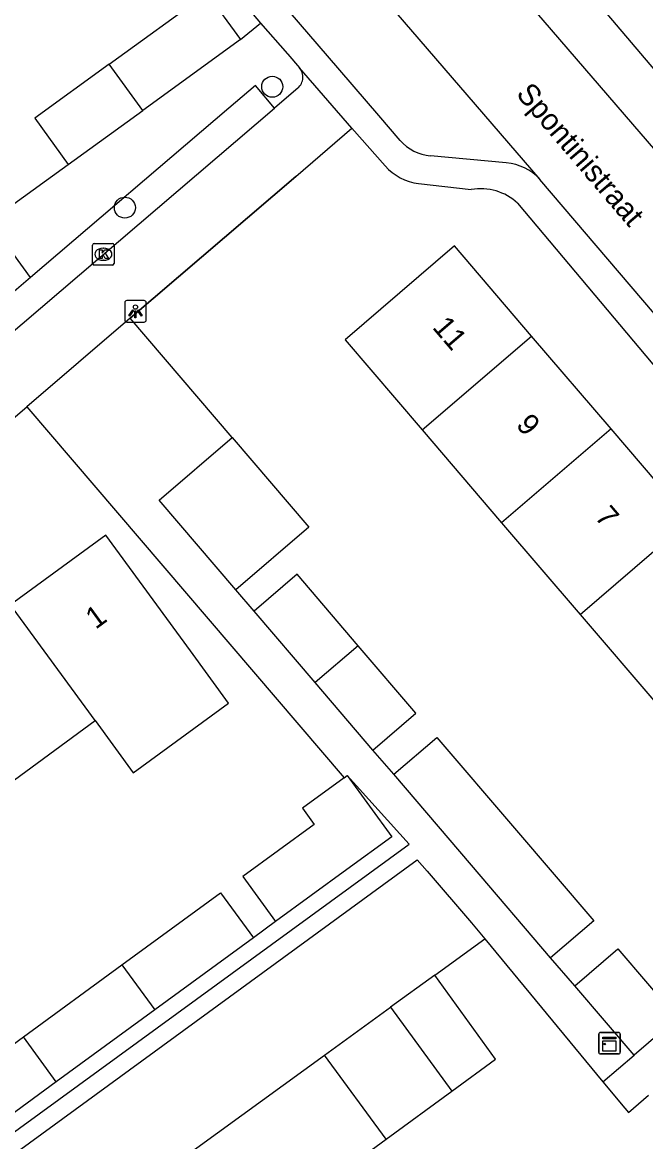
# Model space of a CAD drawing. Extents: x 159040 to 160094, y 381214 to 382518.
# Drawn here: x 159296.7 to 159325.7, y 381409.3 to 381461.4 of the extents above; entities that cross this region are included whole.
import ezdxf

# ---------------------------------------------------------------- set-up
doc = ezdxf.new("R2010")
doc.units = 0
for name, color, linetype in [('IMGEO_Boom', 7, 'Continuous'), ('IMGEO_Groenvoorziening', 7, 'Continuous'), ('IMGEO_Kast', 7, 'Continuous'), ('IMGEO_Kolk', 7, 'Continuous'), ('IMGEO_Lichtpunt', 7, 'Continuous'), ('IMGEO_Muur', 7, 'Continuous'), ('IMGEO_Openbare_ruimte_label', 7, 'Continuous'), ('IMGEO_Pand', 7, 'Continuous'), ('IMGEO_Pand_nummerreeks', 7, 'Continuous'), ('IMGEO_Parkeervlak_halfverhard', 7, 'Continuous'), ('IMGEO_Parkeervlak_open', 7, 'Continuous'), ('IMGEO_Rijbaan_lokaal_halfverhard', 7, 'Continuous'), ('IMGEO_Rijbaan_lokaal_open', 7, 'Continuous'), ('IMGEO_Voetpad_open', 7, 'Continuous')]:
    doc.layers.add(name, color=color, linetype=linetype)

msp = doc.modelspace()

# ---------------------------------------------------------------- linework, layer by layer
at = {"layer": 'IMGEO_Boom'}
for centre in [(159308.299, 381458.367), (159301.437, 381452.743)]:
    msp.add_circle(centre, 0.489, dxfattribs=at)
at = {"layer": 'IMGEO_Groenvoorziening'}
for points in [[(159308.458, 381419.53), (159307.426, 381418.777)], [(159313.605, 381409.412), (159316.66, 381411.652)]]:
    msp.add_lwpolyline(points, dxfattribs=at)
at = {"layer": 'IMGEO_Kast'}
for p, q in [((159323.501, 381413.449), (159323.501, 381414.29)), ((159323.501, 381414.29), (159323.501, 381413.449)), ((159323.576, 381414.374), (159324.417, 381414.374)), ((159324.417, 381414.374), (159323.576, 381414.374)), ((159324.501, 381414.299), (159324.501, 381413.458)), ((159324.501, 381413.458), (159324.501, 381414.299)), ((159324.426, 381413.374), (159323.585, 381413.374)), ((159323.585, 381413.374), (159324.426, 381413.374))]:
    msp.add_line(p, q, dxfattribs=at)
for points in [[(159323.696, 381414.164), (159324.296, 381414.164), (159324.296, 381414.079), (159323.696, 381414.079), (159323.696, 381414.164)], [(159323.696, 381413.989), (159324.296, 381413.989), (159324.296, 381413.5), (159323.696, 381413.5), (159323.696, 381413.989)]]:
    msp.add_lwpolyline(points, dxfattribs=at)
msp.add_circle((159323.78, 381413.838), 0.0377, dxfattribs=at)
for centre, start, end in [((159323.579, 381414.296), 92.4484, 184.2845), ((159323.579, 381414.296), 92.4484, 184.2845), ((159324.423, 381414.296), 2.4484, 94.2845), ((159324.423, 381414.296), 2.4484, 94.2845), ((159323.579, 381413.452), 182.4484, 274.2845), ((159323.579, 381413.452), 182.4484, 274.2845), ((159324.423, 381413.452), 272.4484, 4.2845), ((159324.423, 381413.452), 272.4484, 4.2845)]:
    msp.add_arc(centre, 0.0779, start, end, dxfattribs=at)
at = {"layer": 'IMGEO_Kolk'}
for p, q in [((159299.934, 381450.148), (159299.934, 381451)), ((159300.009, 381451.074), (159300.861, 381451.074)), ((159300.935, 381451), (159300.935, 381450.148)), ((159300.422, 381450.854), (159300.447, 381450.854)), ((159300.861, 381450.074), (159300.009, 381450.074)), ((159300.445, 381450.294), (159300.42, 381450.294))]:
    msp.add_line(p, q, dxfattribs=at)
for points in [[(159299.934, 381450.148), (159299.934, 381451)], [(159300.009, 381451.074), (159300.861, 381451.074)], [(159300.935, 381451), (159300.935, 381450.148)], [(159300.255, 381450.774), (159300.378, 381450.774), (159300.378, 381450.623), (159300.508, 381450.774), (159300.672, 381450.774), (159300.526, 381450.623), (159300.679, 381450.374), (159300.527, 381450.374), (159300.442, 381450.538), (159300.378, 381450.471), (159300.378, 381450.374), (159300.255, 381450.374), (159300.255, 381450.774)], [(159300.861, 381450.074), (159300.009, 381450.074)]]:
    msp.add_lwpolyline(points, dxfattribs=at)
for centre, start, end in [((159300.011, 381450.998), 91.552, 178.448), ((159300.011, 381450.998), 91.552, 178.448), ((159300.859, 381450.998), 1.552, 88.448), ((159300.859, 381450.998), 1.552, 88.448), ((159300.011, 381450.15), 181.552, 268.448), ((159300.011, 381450.15), 181.552, 268.448), ((159300.859, 381450.15), 271.552, 358.448), ((159300.859, 381450.15), 271.552, 358.448)]:
    msp.add_arc(centre, 0.0765, start, end, dxfattribs=at)
for centre, major_axis, ratio, start_param, end_param in [((159300.421, 381450.574), (-0.387, 0.002), 0.722429, 4.712389, 7.853982), ((159300.446, 381450.574), (-0.39, 0.002), 0.717154, 1.570796, 4.712389)]:
    msp.add_ellipse(centre, major_axis=major_axis, ratio=ratio, start_param=start_param, end_param=end_param, dxfattribs=at)
at = {"layer": 'IMGEO_Lichtpunt'}
for p, q in [((159302.334, 381448.416), (159301.526, 381448.416)), ((159302.334, 381448.416), (159301.526, 381448.416)), ((159301.432, 381448.321), (159301.432, 381447.514)), ((159301.432, 381448.321), (159301.432, 381447.514)), ((159302.428, 381447.514), (159302.428, 381448.321)), ((159302.428, 381447.514), (159302.428, 381448.321)), ((159301.526, 381447.42), (159302.334, 381447.42)), ((159301.526, 381447.42), (159302.334, 381447.42))]:
    msp.add_line(p, q, dxfattribs=at)
for points in [[(159301.806, 381447.985), (159301.845, 381447.957), (159301.657, 381447.695), (159301.619, 381447.722), (159301.806, 381447.985)], [(159301.908, 381447.937), (159301.955, 381447.937), (159301.955, 381447.615), (159301.908, 381447.615), (159301.908, 381447.937)], [(159302.018, 381447.957), (159302.056, 381447.984), (159302.243, 381447.722), (159302.204, 381447.694), (159302.018, 381447.957)]]:
    msp.add_lwpolyline(points, dxfattribs=at)
msp.add_circle((159301.931, 381448.119), 0.0994, dxfattribs=at)
for centre, start, end in [((159301.526, 381448.321), 90, 180), ((159301.526, 381448.321), 90, 180), ((159302.334, 381448.321), 0, 90), ((159302.334, 381448.321), 0, 90), ((159301.526, 381447.514), 180, 270), ((159301.526, 381447.514), 180, 270), ((159302.334, 381447.514), 270, 0), ((159302.334, 381447.514), 270, 360)]:
    msp.add_arc(centre, 0.0946, start, end, dxfattribs=at)
at = {"layer": 'IMGEO_Muur'}
msp.add_lwpolyline([(159309.4, 381454.198), (159301.688, 381447.599)], dxfattribs=at)
at = {"layer": 'IMGEO_Pand'}
for points in [[(159300.71, 381459.419), (159305.261, 381462.717), (159306.821, 381460.565)], [(159306.821, 381460.565), (159302.27, 381457.266)], [(159300.71, 381459.419), (159297.24, 381456.904), (159298.801, 381454.752)], [(159302.27, 381457.266), (159300.71, 381459.419)], [(159298.801, 381454.752), (159302.27, 381457.266)], [(159320.374, 381446.765), (159316.78, 381450.96), (159311.688, 381446.598), (159315.282, 381442.402)], [(159315.282, 381442.402), (159320.374, 381446.765)], [(159324.073, 381442.447), (159320.374, 381446.765)], [(159315.282, 381442.402), (159318.981, 381438.084)], [(159324.073, 381442.447), (159318.981, 381438.084)], [(159327.725, 381438.182), (159324.073, 381442.447)], [(159306.602, 381434.965), (159303.032, 381439.133), (159306.439, 381442.052)], [(159306.439, 381442.052), (159310.009, 381437.884), (159306.602, 381434.965)], [(159318.981, 381438.084), (159322.634, 381433.82)], [(159322.634, 381433.82), (159327.725, 381438.182)], [(159300.05, 381428.882), (159301.818, 381426.459), (159306.259, 381429.7), (159304.49, 381432.123), (159300.556, 381437.513), (159296.116, 381434.272)], [(159312.306, 381432.365), (159309.461, 381435.686), (159307.456, 381433.968)], [(159300.05, 381428.882), (159296.116, 381434.272)], [(159310.301, 381430.647), (159307.456, 381433.968)], [(159322.634, 381433.82), (159326.252, 381429.596)], [(159312.306, 381432.365), (159310.301, 381430.647)], [(159312.985, 381427.514), (159314.99, 381429.232), (159312.306, 381432.365)], [(159312.985, 381427.514), (159310.301, 381430.647)], [(159295.456, 381425.529), (159300.05, 381428.882)], [(159313.954, 381426.383), (159315.959, 381428.101), (159319.576, 381423.877), (159323.265, 381419.571), (159321.261, 381417.854)], [(159311.645, 381426.22), (159309.701, 381424.801), (159310.249, 381424.05), (159306.928, 381421.626), (159308.458, 381419.53)], [(159311.79, 381426.326), (159313.868, 381423.479), (159311.779, 381421.954), (159308.458, 381419.53)], [(159311.645, 381426.22), (159311.79, 381426.326)], [(159321.261, 381417.854), (159317.572, 381422.16), (159313.954, 381426.383)], [(159301.301, 381417.519), (159305.896, 381420.873), (159307.426, 381418.777)], [(159307.426, 381418.777), (159302.831, 381415.423)], [(159322.385, 381416.542), (159324.389, 381418.259), (159327.147, 381415.04)], [(159296.711, 381414.169), (159301.301, 381417.519)], [(159301.301, 381417.519), (159302.831, 381415.423)], [(159325.143, 381413.322), (159322.385, 381416.542)], [(159302.831, 381415.423), (159298.241, 381412.073)], [(159327.147, 381415.04), (159325.143, 381413.322)], [(159295, 381409.707), (159293.47, 381411.804), (159296.711, 381414.169)], [(159298.241, 381412.073), (159296.711, 381414.169)], [(159298.241, 381412.073), (159295, 381409.707)]]:
    msp.add_lwpolyline(points, dxfattribs=at)
at = {"layer": 'IMGEO_Parkeervlak_halfverhard'}
for points in [[(159316.66, 381411.652), (159318.687, 381413.139), (159315.862, 381417.037)], [(159313.804, 381415.546), (159316.66, 381411.652)]]:
    msp.add_lwpolyline(points, dxfattribs=at)
at = {"layer": 'IMGEO_Parkeervlak_open'}
for points in [[(159297.045, 381449.492), (159295.297, 381448)], [(159313.605, 381409.412), (159310.736, 381413.322)], [(159286.146, 381395.501), (159289.128, 381391.46), (159298.99, 381398.693), (159313.605, 381409.412)]]:
    msp.add_lwpolyline(points, dxfattribs=at)
at = {"layer": 'IMGEO_Rijbaan_lokaal_halfverhard'}
for points in [[(159277.551, 381395.074), (159315.041, 381422.408), (159315.506, 381421.872), (159317.581, 381419.482), (159318.2, 381418.731)], [(159315.862, 381417.037), (159318.2, 381418.731)], [(159315.862, 381417.037), (159313.804, 381415.546)], [(159310.736, 381413.322), (159313.804, 381415.546)], [(159286.146, 381395.501), (159310.736, 381413.322)]]:
    msp.add_lwpolyline(points, dxfattribs=at)
at = {"layer": 'IMGEO_Rijbaan_lokaal_open'}
for points in [[(159300.454, 381485.405), (159301.184, 381484.461), (159310.569, 381473.58), (159317.462, 381465.475), (159319.829, 381462.724), (159326.533, 381454.933), (159331.922, 381448.478), (159334.37, 381445.546), (159335.969, 381443.63), (159337.243, 381442.153), (159341.053, 381437.737), (159344.557, 381433.676), (159344.946, 381433.224)], [(159301.358, 381476.642), (159311.037, 381465.319), (159320.759, 381454.056)], [(159306.821, 381460.565), (159307.749, 381461.325)], [(159307.749, 381461.325), (159309.007, 381459.902), (159309.02, 381459.887), (159309.567, 381459.253)], [(159312.01, 381456.432), (159309.567, 381459.253)], [(159308.398, 381457.371), (159307.515, 381458.417), (159306.277, 381457.372), (159297.045, 381449.492)], [(159309.494, 381458.306), (159309.289, 381458.131), (159308.398, 381457.371)], [(159294.831, 381445.789), (159308.398, 381457.371)], [(159301.691, 381447.601), (159309.4, 381454.198), (159312.01, 381456.432)], [(159296.091, 381452.788), (159297.79, 381454.02), (159298.801, 381454.752)], [(159341.136, 381429.955), (159340.657, 381430.507), (159333.778, 381438.529), (159329.812, 381443.465), (159320.759, 381454.056)], [(159297.045, 381449.492), (159295.82, 381451.182), (159294.278, 381450.108)], [(159301.691, 381447.601), (159301.688, 381447.599), (159296.875, 381443.481)], [(159263.262, 381414.719), (159296.875, 381443.481)]]:
    msp.add_lwpolyline(points, dxfattribs=at)
msp.add_arc((159309.058, 381458.816), 0.671, 310.5101, 40.674, dxfattribs=at)
at = {"layer": 'IMGEO_Voetpad_open'}
for points in [[(159314.26, 381455.872), (159313.267, 381457.023), (159310.867, 381459.802), (159309.131, 381461.814), (159308.202, 381462.89), (159306.504, 381464.885), (159301.82, 381470.391)], [(159300.446, 381469.957), (159307.749, 381461.325)], [(159335.677, 381447.899), (159321.537, 381464.546)], [(159312.01, 381456.432), (159313.561, 381454.682)], [(159319.194, 381454.833), (159315.66, 381455.152)], [(159315.106, 381453.859), (159317.568, 381453.59)], [(159319.724, 381452.954), (159335.852, 381433.782), (159341.458, 381427.312)], [(159306.439, 381442.052), (159301.691, 381447.601)], [(159296.875, 381443.481), (159311.645, 381426.22)], [(159307.456, 381433.968), (159306.602, 381434.965)], [(159313.954, 381426.383), (159312.985, 381427.514)], [(159279.8, 381398.614), (159280.206, 381398.054), (159314.675, 381423.134), (159311.79, 381426.326)], [(159318.2, 381418.731), (159323.69, 381412.075)], [(159322.385, 381416.542), (159321.261, 381417.854)], [(159323.69, 381412.075), (159325.143, 381413.322)], [(159323.69, 381412.075), (159324.717, 381410.854), (159324.89, 381410.649), (159325.825, 381411.452)]]:
    msp.add_lwpolyline(points, dxfattribs=at)
for centre, radius, start, end in [((159315.851, 381457.245), 2.102, 220.7907, 264.7771), ((159315.469, 381456.403), 2.569, 222.0398, 261.873), ((159318.96, 381452.397), 2.448, 42.6847, 84.5079), ((159317.989, 381451.043), 2.581, 47.7501, 99.3788)]:
    msp.add_arc(centre, radius, start, end, dxfattribs=at)

# ---------------------------------------------------------------- texts
at = {"layer": 'IMGEO_Openbare_ruimte_label'}
msp.add_text('Spontinistraat', height=1, rotation=310.5392, dxfattribs=at).set_placement((159319.615, 381458.009))
at = {"layer": 'IMGEO_Pand_nummerreeks'}
for s, rotation, p in [('11', 310.5838, (159315.718, 381447.158)), ('9', 310.5838, (159319.61, 381442.614)), ('7', 310.5838, (159323.277, 381438.333)), ('1', 36.123, (159300.076, 381433.102))]:
    msp.add_text(s, height=1, rotation=rotation, dxfattribs=at).set_placement(p)

doc.saveas('drawing.dxf')
